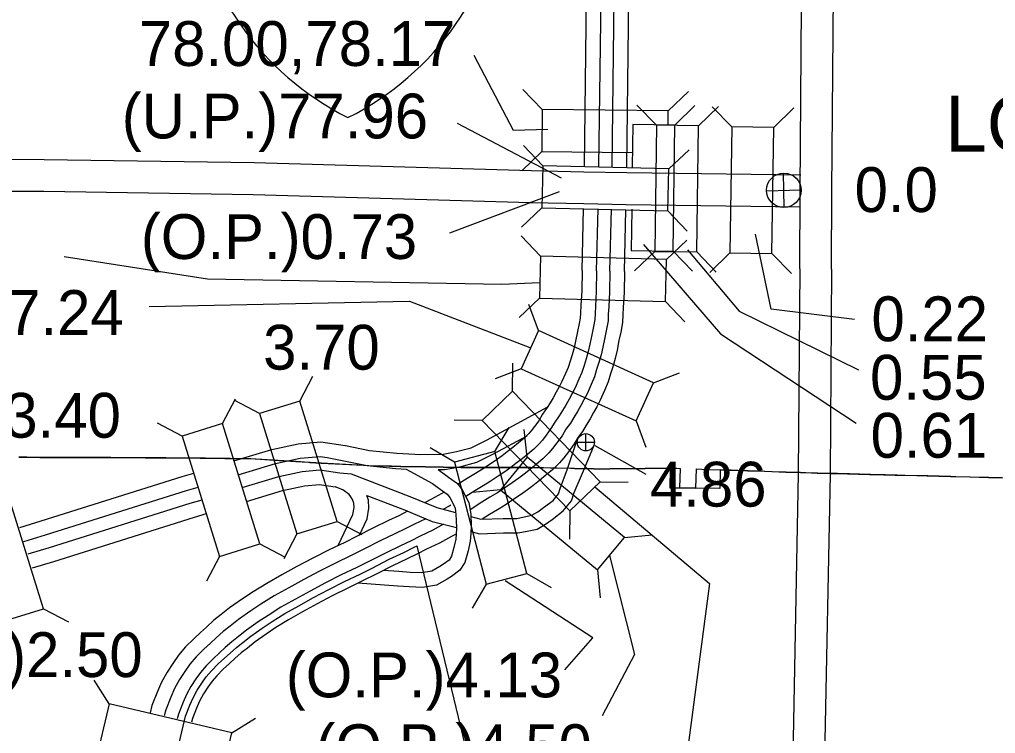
# Model space of a CAD drawing. Extents: x 77230 to 630905, y 790554 to 1662844.
# Drawn here: x 239569 to 257973, y 1539022 to 1552482 of the extents above; entities that cross this region are included whole.
import ezdxf

# ---------------------------------------------------------------- set-up
doc = ezdxf.new("R2010")
doc.units = 0
for name, color, linetype in [('Level 12', 7, 'Continuous'), ('Level 16', 7, 'Continuous'), ('Level 19', 7, 'Continuous'), ('Level 22', 7, 'Continuous'), ('Level 23', 7, 'Continuous'), ('Level 27', 7, 'Continuous'), ('Level 29', 7, 'Continuous'), ('Level 31', 7, 'Continuous'), ('Level 32', 7, 'Continuous'), ('Level 34', 7, 'Continuous'), ('Level 36', 7, 'Continuous'), ('Level 41', 7, 'Continuous')]:
    doc.layers.add(name, color=color, linetype=linetype)

msp = doc.modelspace()

# ---------------------------------------------------------------- linework, layer by layer
at = {"layer": 'Level 12'}
for points in [[(239554, 1544234), (239655, 1544232)], [(243347, 1544207), (243181, 1544208), (243078, 1544209), (242982, 1544210), (242623, 1544214), (242604, 1544214), (242326, 1544216), (242167, 1544217), (242149, 1544217), (242113, 1544217), (241982, 1544218), (241960, 1544219), (241942, 1544219), (241746, 1544220), (241692, 1544221), (241290, 1544224), (240889, 1544224), (240528, 1544224), (240328, 1544224), (240101, 1544224), (239955, 1544224), (239893, 1544225), (239705, 1544229), (239659, 1544230), (239558, 1544232)], [(239655, 1544232), (239701, 1544231)], [(239701, 1544231), (239889, 1544228)], [(239889, 1544228), (239951, 1544226)], [(239951, 1544226), (240097, 1544226)], [(240097, 1544226), (240324, 1544226)], [(240324, 1544226), (240524, 1544226)], [(240524, 1544226), (240885, 1544226)], [(240885, 1544226), (241286, 1544226)], [(241286, 1544226), (241688, 1544223)], [(241688, 1544223), (241742, 1544223)], [(241742, 1544223), (241938, 1544221)], [(241938, 1544221), (241953, 1544221)], [(241953, 1544221), (241959, 1544221)], [(241959, 1544221), (241978, 1544221)], [(241978, 1544221), (242109, 1544220)], [(242109, 1544220), (242144, 1544219)], [(242144, 1544219), (242163, 1544219)], [(242163, 1544219), (242322, 1544218)], [(242322, 1544218), (242600, 1544216)], [(242600, 1544216), (242619, 1544216)], [(242619, 1544216), (242978, 1544213)], [(242978, 1544213), (243074, 1544212)], [(243074, 1544212), (243177, 1544211)], [(243177, 1544211), (243343, 1544209)], [(243343, 1544209), (243443, 1544208)], [(258105, 1543840), (257845, 1543847), (257494, 1543856), (257224, 1543863), (257212, 1543863), (257129, 1543865), (256911, 1543871), (256696, 1543876), (256686, 1543877), (256493, 1543882), (256265, 1543886), (256239, 1543888), (256117, 1543891), (256084, 1543892), (255894, 1543897), (255871, 1543897), (255825, 1543898), (255779, 1543900), (255617, 1543904), (255599, 1543904), (255408, 1543909), (255391, 1543909), (255218, 1543914), (255200, 1543914), (255185, 1543915), (254991, 1543920), (254979, 1543920), (254872, 1543923), (254860, 1543922), (254617, 1543929), (254558, 1543931), (254506, 1543932), (254298, 1543939), (254200, 1543943), (254161, 1543944), (254026, 1543949), (253763, 1543957), (253622, 1543962), (253308, 1543973), (253241, 1543975), (252988, 1543984), (252925, 1543986), (252779, 1543991), (252772, 1543639), (252329, 1543644), (252020, 1543647), (251840, 1543649), (251847, 1544022), (251506, 1544018), (251368, 1544017), (251003, 1544013), (250708, 1544009), (250543, 1544007), (250401, 1544010), (250300, 1544012), (250202, 1544014), (250036, 1544017), (249960, 1544019), (249205, 1544033), (249105, 1544033), (248567, 1544034), (248434, 1544035), (248414, 1544035), (248104, 1544035), (247896, 1544036), (247227, 1544047), (246758, 1544056), (246581, 1544059), (246547, 1544059), (246255, 1544064), (246061, 1544074), (245263, 1544117), (245050, 1544131), (245024, 1544132), (244784, 1544147), (244680, 1544153), (244555, 1544162), (243928, 1544202), (243547, 1544205), (243447, 1544206), (243347, 1544207)], [(243443, 1544208), (243543, 1544207)], [(243543, 1544207), (243923, 1544204)], [(243923, 1544204), (244551, 1544164)], [(244551, 1544164), (244676, 1544155)], [(244676, 1544155), (244779, 1544150)], [(244779, 1544150), (245020, 1544135)], [(245020, 1544135), (245046, 1544133)], [(245046, 1544133), (245259, 1544119)], [(245259, 1544119), (246057, 1544077)], [(246057, 1544077), (246251, 1544066)], [(246251, 1544066), (246543, 1544062)], [(246543, 1544062), (246577, 1544061)], [(246577, 1544061), (246753, 1544058)], [(246753, 1544058), (247223, 1544050)], [(247223, 1544050), (247892, 1544038)], [(247892, 1544038), (248100, 1544038)], [(248100, 1544038), (248410, 1544037)], [(248410, 1544037), (248430, 1544037)], [(248430, 1544037), (248563, 1544037), (249201, 1544036), (249956, 1544021), (250032, 1544020), (250198, 1544016), (250296, 1544015), (250397, 1544013), (250539, 1544010), (250703, 1544012), (250999, 1544015), (251364, 1544019), (251502, 1544021), (251842, 1544025)], [(251842, 1544025), (251950, 1544021)], [(251950, 1544021), (251966, 1544021)], [(251966, 1544021), (252027, 1544019)], [(252027, 1544019), (252016, 1543650)], [(252325, 1543646), (252332, 1544008), (252433, 1544005), (252560, 1544001), (252775, 1543993)], [(252775, 1543993), (252921, 1543988), (252984, 1543986), (253237, 1543978), (253304, 1543975), (253618, 1543965)], [(253618, 1543965), (253758, 1543960), (254019, 1543951), (254023, 1543951), (254157, 1543946), (254196, 1543945), (254294, 1543942), (254502, 1543935), (254554, 1543933), (254612, 1543931), (254856, 1543924), (254868, 1543925), (254975, 1543922), (254987, 1543922), (255180, 1543917), (255196, 1543917), (255214, 1543916), (255387, 1543912), (255404, 1543912), (255595, 1543907), (255613, 1543906), (255775, 1543902), (255821, 1543901), (255867, 1543900), (255890, 1543899), (256080, 1543894), (256113, 1543894), (256235, 1543891), (256261, 1543889), (256489, 1543884), (256682, 1543879), (256692, 1543879), (256907, 1543874), (257124, 1543868), (257126, 1543868), (257207, 1543866), (257209, 1543866), (257220, 1543866), (257490, 1543859), (257841, 1543850), (258101, 1543843)], [(252016, 1543650), (252325, 1543646)]]:
    msp.add_lwpolyline(points, dxfattribs=at)
at = {"layer": 'Level 16'}
msp.add_lwpolyline([(249212, 1549043), (249212, 1549040)], dxfattribs=at)
at = {"layer": 'Level 19'}
for p, q in [((249427, 1550787), (249058, 1551165)), ((251803, 1550759), (252181, 1551127)), ((251579, 1550487), (251211, 1550865)), ((249427, 1550787), (249417, 1549995)), ((251803, 1550759), (249427, 1550787)), ((251799, 1550486), (251803, 1550759)), ((251927, 1550490), (252305, 1550858)), ((252371, 1550476), (252750, 1550844)), ((252999, 1550457), (252631, 1550836)), ((253791, 1550446), (254169, 1550814)), ((251135, 1550501), (251124, 1549698)), ((251927, 1550490), (251135, 1550501)), ((251894, 1548115), (251927, 1550490)), ((249417, 1549995), (249040, 1549626)), ((249438, 1549725), (249074, 1550107)), ((249417, 1549995), (251122, 1549975)), ((251813, 1549664), (252196, 1550028)), ((249418, 1548933), (249035, 1548569)), ((251113, 1548909), (251102, 1548126)), ((251793, 1548873), (252157, 1548490)), ((249395, 1548019), (249031, 1548401)), ((251770, 1547958), (252152, 1548322)), ((251102, 1548126), (251894, 1548115)), ((251546, 1548111), (251168, 1547743)), ((251894, 1548115), (252262, 1547736)), ((252338, 1548100), (252706, 1547721)), ((252966, 1548081), (252587, 1547713)), ((253757, 1548070), (254126, 1547692)), ((249374, 1547227), (248992, 1546863)), ((249358, 1546617), (249173, 1547112)), ((251750, 1547167), (252113, 1546784)), ((249031, 1545896), (248537, 1545710)), ((248862, 1545473), (248870, 1546001)), ((244852, 1545288), (245097, 1545755)), ((251522, 1545635), (252016, 1545821)), ((243394, 1544864), (243639, 1545331)), ((244095, 1545053), (243628, 1545298)), ((242637, 1544629), (242170, 1544875)), ((248293, 1544921), (247765, 1544929)), ((248535, 1544337), (248802, 1544793)), ((251195, 1544914), (251380, 1544420)), ((249139, 1544229), (249088, 1544754)), ((247769, 1544137), (247314, 1544404)), ((250517, 1543768), (251045, 1543760)), ((248636, 1543617), (248110, 1543566)), ((249948, 1543216), (249940, 1542688)), ((245557, 1543019), (246024, 1542773)), ((244800, 1542784), (244555, 1542316)), ((250974, 1542718), (251499, 1542769)), ((244099, 1542595), (244566, 1542349)), ((243342, 1542360), (243097, 1541893)), ((249137, 1542039), (249592, 1541772)), ((250470, 1542107), (250521, 1541581)), ((248371, 1541838), (248104, 1541383)), ((240024, 1541371), (240491, 1541125)), ((241257, 1539578), (240979, 1540026)), ((243570, 1539035), (244019, 1539313))]:
    msp.add_line(p, q, dxfattribs=at)
for points in [[(251579, 1550487), (251546, 1548111), (252338, 1548100), (252371, 1550476)], [(252999, 1550457), (252966, 1548081), (253757, 1548070), (253791, 1550446)], [(249418, 1548933), (251793, 1548873), (251813, 1549664), (249438, 1549725)], [(251770, 1547958), (249395, 1548019), (249374, 1547227), (251750, 1547167)], [(249031, 1545896), (251195, 1544914), (251522, 1545635), (249358, 1546617)], [(250517, 1543768), (248862, 1545473), (248293, 1544921), (249948, 1543216)], [(244095, 1545053), (244800, 1542784), (245557, 1543019), (244852, 1545288)], [(242637, 1544629), (243342, 1542360), (244099, 1542595), (243394, 1544864)], [(249137, 1542039), (248535, 1544337), (247769, 1544137), (248371, 1541838)], [(250974, 1542718), (249139, 1544229), (248636, 1543617), (250470, 1542107)], [(238562, 1543405), (239267, 1541136), (240024, 1541371), (239319, 1543640)], [(241076, 1538807), (243389, 1538264), (243570, 1539035), (241257, 1539578)]]:
    msp.add_lwpolyline(points, close=True, dxfattribs=at)
at = {"layer": 'Level 22'}
for points in [[(226898, 1551303), (226936, 1551304), (228676, 1551314), (233418, 1551285), (238400, 1551175), (238485, 1551166), (238568, 1551157), (238702, 1551111), (238807, 1551026), (238893, 1550928), (238952, 1550801), (238979, 1550704), (238986, 1550592), (238981, 1549875), (238983, 1549848), (240032, 1549843), (243991, 1549783), (247266, 1549689), (249221, 1549635), (250211, 1549611)], [(226942, 1550704), (228676, 1550714), (233410, 1550685), (238361, 1550576), (238386, 1550573), (238381, 1549851), (238390, 1549739), (238413, 1549645), (238447, 1549558), (238481, 1549507), (238537, 1549425), (238626, 1549363), (238700, 1549307), (238831, 1549259), (238936, 1549248), (240026, 1549243), (243978, 1549183), (247249, 1549089), (249205, 1549035), (250211, 1549011)], [(250211, 1549611), (251021, 1549597)], [(251021, 1549597), (254301, 1549551)], [(250211, 1549011), (251007, 1548997)], [(251007, 1548997), (254296, 1548951)], [(245713, 1544450), (246171, 1544359), (246687, 1544306), (247135, 1544283), (247556, 1544290), (247808, 1544335), (248088, 1544409), (248372, 1544550), (249530, 1545179)], [(247464, 1543998), (247584, 1544000), (247870, 1544051), (248192, 1544135), (248506, 1544293), (249139, 1544636)], [(243612, 1544160), (244327, 1544376), (244823, 1544481), (245249, 1544518), (245707, 1544452)], [(248079, 1542827), (248240, 1542783), (248695, 1542802), (248974, 1542802), (249141, 1542835), (249331, 1542875), (249490, 1542969), (249615, 1543058), (249823, 1543218), (249978, 1543405), (250026, 1543566), (250201, 1543973), (250404, 1544460)], [(248080, 1543112), (248271, 1543060), (248689, 1543077), (248948, 1543077), (249087, 1543104), (249230, 1543135), (249340, 1543200), (249452, 1543279), (249631, 1543417), (249730, 1543537), (249761, 1543640), (249900, 1544011), (250073, 1544520)], [(243694, 1543897), (244395, 1544110), (244864, 1544209), (245241, 1544241), (245368, 1544223)], [(245368, 1544223), (245656, 1544165), (246127, 1544071), (246665, 1544016), (246863, 1544006)], [(239574, 1542908), (239978, 1543031), (242635, 1543864), (242854, 1543930)], [(243768, 1543658), (244458, 1543867), (244901, 1543961), (245234, 1543990), (245612, 1543935)], [(245612, 1543935), (245823, 1543914), (246932, 1543491), (247436, 1543282), (247791, 1543190)], [(246863, 1544006), (247359, 1543733), (247499, 1543630), (247636, 1543534), (247685, 1543469), (247777, 1543291), (247788, 1543225), (247803, 1543047), (247807, 1542881)], [(247464, 1543998), (247660, 1543854), (247830, 1543734), (247919, 1543615), (248042, 1543379), (248079, 1543154), (248084, 1542937), (248078, 1542794)], [(243850, 1543396), (244526, 1543601), (244941, 1543689), (245226, 1543713), (245521, 1543670)], [(239649, 1542643), (240059, 1542769), (242716, 1543601), (242936, 1543668)], [(245575, 1542564), (245855, 1543152), (245878, 1543285), (245875, 1543366), (245850, 1543432), (245819, 1543483), (245783, 1543529), (245668, 1543612), (245521, 1543670)], [(245978, 1542760), (246124, 1543067), (246159, 1543267), (246152, 1543422), (246121, 1543506)], [(246121, 1543506), (246831, 1543236), (247349, 1543021), (247807, 1542902)], [(239735, 1542408), (240133, 1542530), (242789, 1543362), (243012, 1543429)], [(239813, 1542144), (240214, 1542267), (242870, 1543099), (243092, 1543166)], [(248078, 1542794), (248069, 1542647), (248027, 1542463), (247967, 1542248), (247874, 1542103), (247718, 1541984), (247633, 1541933), (247434, 1541820), (247166, 1541775), (246919, 1541784), (246702, 1541799), (245946, 1541854)], [(247807, 1542881), (247796, 1542685), (247761, 1542531), (247714, 1542362), (247669, 1542292), (247563, 1542212), (247495, 1542170), (247341, 1542083), (247148, 1542051), (246934, 1542058), (246721, 1542073), (246431, 1542095)]]:
    msp.add_lwpolyline(points, dxfattribs=at)
at = {"layer": 'Level 23'}
for points in [[(254281, 1547780), (254287, 1549256), (254330, 1554473), (254338, 1554652), (254360, 1554782), (254401, 1554923), (254467, 1555077), (254543, 1555293), (256612, 1560867), (256656, 1560992), (256683, 1561076), (256709, 1561187), (256728, 1561278), (256749, 1561398), (256770, 1561507), (256782, 1561616), (256803, 1561787), (256819, 1561977), (256851, 1562321), (257043, 1564376)], [(254881, 1547778), (254887, 1549252), (254930, 1554457), (254936, 1554590), (254946, 1554648), (254967, 1554720), (255026, 1554859), (255107, 1555088), (257176, 1560662), (257226, 1560802), (257262, 1560918), (257294, 1561056), (257317, 1561165), (257339, 1561289), (257364, 1561416), (257378, 1561548), (257400, 1561725), (257417, 1561924), (257448, 1562265), (257640, 1564318)], [(254281, 1547781), (254253, 1543914), (254150, 1538587), (254062, 1533312)], [(254881, 1547777), (254853, 1543906), (254750, 1538576), (254662, 1533295)]]:
    msp.add_lwpolyline(points, dxfattribs=at)
at = {"layer": 'Level 29'}
for points in [[(250220, 1549712), (250259, 1552901)], [(250495, 1549712), (250534, 1552901)], [(250745, 1549712), (250784, 1552893)], [(251020, 1549700), (251059, 1552901)], [(250176, 1547750), (250206, 1548919)], [(250451, 1547743), (250481, 1548915)], [(250701, 1547737), (250731, 1548907)], [(250976, 1547730), (251005, 1548891)], [(250176, 1547747), (250170, 1547364), (250155, 1547095), (250147, 1546948), (250144, 1546853), (250125, 1546751), (250090, 1546597), (250055, 1546417), (250025, 1546290), (249991, 1546163), (249952, 1546043), (249915, 1545924), (249867, 1545809), (249798, 1545657), (249748, 1545558), (249690, 1545454), (249634, 1545351), (249575, 1545253), (249521, 1545166), (249431, 1545044), (249359, 1544919), (249280, 1544810), (249216, 1544725), (249170, 1544674), (249082, 1544589), (248976, 1544500), (248874, 1544412), (248765, 1544331), (248669, 1544257), (248561, 1544179), (248445, 1544101), (248300, 1544004), (248169, 1543924), (248012, 1543831), (247840, 1543720)], [(250451, 1547742), (250444, 1547354), (250429, 1547080), (250422, 1546937), (250418, 1546824), (250395, 1546696), (250359, 1546540), (250324, 1546359), (250291, 1546223), (250255, 1546085), (250214, 1545959), (250174, 1545830), (250119, 1545699), (250046, 1545537), (249990, 1545429), (249931, 1545322), (249873, 1545214), (249809, 1545109), (249748, 1545011), (249662, 1544893), (249590, 1544769), (249501, 1544647), (249429, 1544551), (249369, 1544484), (249266, 1544384), (249154, 1544290), (249046, 1544198), (248931, 1544111), (248833, 1544036), (248718, 1543954), (248598, 1543872), (248447, 1543772), (248310, 1543689), (248157, 1543597), (247986, 1543487)], [(250701, 1547738), (250694, 1547345), (250679, 1547067), (250671, 1546926), (250667, 1546798), (250640, 1546646), (250604, 1546489), (250568, 1546306), (250534, 1546162), (250495, 1546015), (250452, 1545884), (250409, 1545745), (250349, 1545599), (250271, 1545428), (250211, 1545312), (250151, 1545202), (250090, 1545090), (250022, 1544978), (249956, 1544871), (249871, 1544756), (249800, 1544632), (249701, 1544498), (249622, 1544393), (249550, 1544311), (249434, 1544198), (249315, 1544099), (249203, 1544003), (249082, 1543912), (248982, 1543835), (248861, 1543749), (248738, 1543665), (248581, 1543561), (248439, 1543474), (248289, 1543385), (248065, 1543240)], [(250976, 1547734), (250969, 1547335), (250954, 1547052), (250946, 1546914), (250942, 1546769), (250909, 1546590), (250873, 1546432), (250837, 1546247), (250800, 1546094), (250759, 1545937), (250714, 1545801), (250668, 1545651), (250601, 1545489), (250519, 1545308), (250454, 1545182), (250392, 1545070), (250328, 1544953), (250256, 1544834), (250183, 1544717), (250102, 1544606), (250031, 1544482), (249922, 1544334), (249835, 1544218), (249749, 1544121), (249618, 1543994), (249493, 1543889), (249376, 1543788), (249249, 1543693), (249145, 1543614), (249018, 1543523), (248891, 1543437), (248729, 1543328), (248581, 1543239), (248434, 1543151), (248294, 1543061)], [(247579, 1543574), (247535, 1543549), (247328, 1543435), (247216, 1543374)], [(247704, 1543328), (247669, 1543309), (247562, 1543250)], [(246888, 1543211), (246721, 1543128), (246529, 1543034), (246247, 1542899), (245924, 1542734), (245701, 1542625), (245406, 1542481), (245098, 1542329), (244796, 1542167), (244516, 1542011), (244231, 1541852), (243974, 1541690), (243773, 1541560), (243531, 1541389), (243374, 1541262), (243236, 1541157), (243093, 1541029), (242982, 1540927), (242856, 1540809), (242701, 1540655), (242564, 1540495), (242460, 1540344), (242351, 1540180), (242248, 1539989), (242168, 1539811), (242066, 1539549), (242031, 1539411)], [(247231, 1543069), (247017, 1542968), (246843, 1542881), (246648, 1542787), (246369, 1542653), (246047, 1542488), (245821, 1542377), (245527, 1542234), (245224, 1542084), (244928, 1541926), (244649, 1541770), (244371, 1541616), (244122, 1541459), (243928, 1541332), (243697, 1541170), (243544, 1541046), (243411, 1540945), (243278, 1540825), (243169, 1540726), (243047, 1540611), (242903, 1540468), (242782, 1540327), (242688, 1540190), (242587, 1540038), (242494, 1539867), (242422, 1539705), (242328, 1539465), (242299, 1539352)], [(247563, 1542965), (247362, 1542855), (247126, 1542743), (246953, 1542656), (246756, 1542561), (246480, 1542429), (246159, 1542264), (245930, 1542153), (245637, 1542010), (245338, 1541862), (245048, 1541706), (244771, 1541552), (244499, 1541401), (244257, 1541248), (244068, 1541125), (243848, 1540970), (243698, 1540849), (243571, 1540752), (243445, 1540640), (243339, 1540542), (243221, 1540432), (243086, 1540298), (242980, 1540174), (242895, 1540050), (242801, 1539909), (242719, 1539756), (242652, 1539609), (242567, 1539388), (242544, 1539299)], [(247801, 1542782), (247713, 1542734), (247487, 1542610), (247246, 1542495), (247074, 1542410), (246876, 1542313), (246602, 1542183), (246282, 1542018), (246051, 1541905), (245759, 1541763), (245464, 1541617), (245179, 1541465), (244905, 1541312), (244639, 1541164), (244405, 1541017), (244222, 1540897), (244014, 1540750), (243868, 1540632), (243746, 1540540), (243630, 1540436), (243526, 1540341), (243412, 1540234), (243288, 1540110), (243199, 1540006), (243123, 1539896), (243037, 1539767), (242965, 1539634), (242906, 1539502), (242829, 1539304), (242811, 1539232)]]:
    msp.add_lwpolyline(points, dxfattribs=at)
at = {"layer": 'Level 31'}
msp.add_lwpolyline([(251386, 1543901), (250424, 1544444)], dxfattribs=at)
at = {"layer": 'Level 32'}
for p, q in [((247819, 1550529), (249782, 1549500)), ((247684, 1548459), (249750, 1549242)), ((253740, 1547022), (253450, 1548438)), ((255316, 1546829), (253740, 1547022))]:
    msp.add_line(p, q, dxfattribs=at)
for points in [[(249533, 1550411), (248887, 1550388), (248143, 1551806)], [(251338, 1548242), (252787, 1546557), (255345, 1544871)], [(252166, 1548139), (253142, 1546986), (255389, 1545877)], [(240408, 1548016), (243113, 1547593), (248666, 1547491), (249382, 1547526)], [(242017, 1547074), (246924, 1547175), (249190, 1546297)], [(250415, 1543670), (252577, 1541850), (252083, 1538085)], [(250695, 1542380), (251166, 1540509), (250554, 1539356)], [(249853, 1540219), (250377, 1540824), (248724, 1541900)]]:
    msp.add_lwpolyline(points, dxfattribs=at)
at = {"layer": 'Level 34'}
for p, q in [((253990, 1548936), (253975, 1549587)), ((253657, 1549254), (254308, 1549269)), ((250248, 1544350), (250248, 1544675)), ((250085, 1544512), (250410, 1544512))]:
    msp.add_line(p, q, dxfattribs=at)
for centre, radius in [((253983, 1549262), 326), ((250248, 1544512), 162)]:
    msp.add_circle(centre, radius, dxfattribs=at)
at = {"layer": 'Level 36'}
for centre, start, end in [((248193, 1555499), 186.3923, 243.4571), ((243332, 1555499), 296.5429, 353.6077)]:
    msp.add_arc(centre, 5439, start, end, dxfattribs=at)
at = {"layer": 'Level 41'}
for points in [[(241681, 1534693), (250932, 1526539), (247068, 1542559)], [(242492, 1538460), (242699, 1539346), (242780, 1539555), (242843, 1539694), (242920, 1539838), (243010, 1539972), (243090, 1540090), (243188, 1540203), (243317, 1540332), (243433, 1540441), (243539, 1540537), (243659, 1540645), (243783, 1540740), (243931, 1540859), (244146, 1541010), (244332, 1541131), (244569, 1541281), (244838, 1541431), (245114, 1541585), (245402, 1541739), (245698, 1541885), (245991, 1542028), (246221, 1542140), (246542, 1542305), (246816, 1542436), (247014, 1542532), (247068, 1542559)]]:
    msp.add_lwpolyline(points, dxfattribs=at)

# ---------------------------------------------------------------- texts
at = {"layer": 'Level 27'}
msp.add_text('LOWELL', height=1056, dxfattribs=at).set_placement((257027, 1549990))
at = {"layer": 'Level 31'}
for s, p in [('0.0', (255316, 1548852)), ('4.86', (251457, 1543299))]:
    msp.add_text(s, height=844.8, dxfattribs=at).set_placement(p)
at = {"layer": 'Level 32'}
for s, p in [('78.00,78.17', (241819, 1551606)), ('(U.P.)77.96', (241497, 1550240)), ('(O.P.)0.73', (241857, 1547967)), ('77.24', (238708, 1546535)), ('0.22', (255633, 1546417)), ('3.70', (244163, 1545881)), ('0.55', (255607, 1545314)), ('(U.P.)3.40', (236333, 1544598)), ('0.61', (255618, 1544220)), ('(U.P.)2.50', (236743, 1540085)), ('(O.P.)4.13', (244590, 1539703)), ('(O.P.)4.50', (245150, 1538350))]:
    msp.add_text(s, height=844.8, dxfattribs=at).set_placement(p)

doc.saveas('drawing.dxf')
